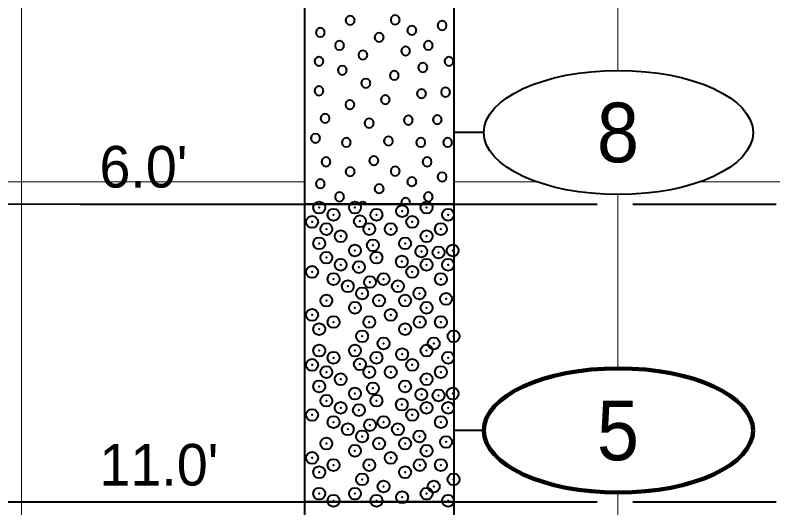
# Model space of a CAD drawing. Extents: x -582 to 653, y -817 to -3.
# Drawn here: x -145.87 to -133.17, y -200.94 to -192.67 of the extents above; entities that cross this region are included whole.
import ezdxf
from ezdxf.enums import TextEntityAlignment as Align

# ---------------------------------------------------------------- set-up
doc = ezdxf.new("R2010")
doc.units = 0
doc.header["$LTSCALE"] = 0.4
doc.header["$PDMODE"] = 32
doc.header["$PDSIZE"] = 0.2
doc.linetypes.add('LONG_DASHED', pattern=[7.5, 6, -1.5])
for name, color, linetype, lineweight in [('26', 7, 'LONG_DASHED', 40), ('27', 7, 'Continuous', 40), ('7', 7, 'Continuous', 13)]:
    doc.layers.add(name, color=color, linetype=linetype, lineweight=lineweight)

msp = doc.modelspace()

# ---------------------------------------------------------------- linework, layer by layer
at = {"layer": '26'}
for points in [[(-153.1592, -195.8305), (-144.783, -195.843), (-141.0156, -195.843), (-138.5156, -195.843), (-126.149, -195.843)], [(-153.1592, -200.8305), (-144.783, -200.843), (-141.0157, -200.8429), (-138.5156, -200.8429), (-126.1491, -200.8429)]]:
    msp.add_lwpolyline(points, dxfattribs=at)
at = {"layer": '27'}
for p, q in [((-138.0156, -194.643), (-138.5156, -194.643)), ((-144.783, -195.843), (-141.0156, -195.843)), ((-138.0156, -199.643), (-138.5156, -199.643)), ((-144.783, -200.843), (-141.0156, -200.843))]:
    msp.add_line(p, q, dxfattribs=at)
for points in [[(-141.0156, -189.8429), (-138.5156, -189.8429), (-138.5156, -195.843), (-141.0156, -195.843)], [(-140.1788, -192.7609), (-140.189, -192.7228), (-140.2169, -192.6949), (-140.255, -192.6847), (-140.2931, -192.6949), (-140.3209, -192.7228), (-140.3312, -192.7609), (-140.3209, -192.799), (-140.2931, -192.8269), (-140.255, -192.8371), (-140.2169, -192.8269), (-140.189, -192.799)], [(-139.4237, -192.7519), (-139.4339, -192.7138), (-139.4618, -192.6859), (-139.4999, -192.6757), (-139.538, -192.6859), (-139.5659, -192.7138), (-139.5761, -192.7519), (-139.5659, -192.79), (-139.538, -192.8179), (-139.4999, -192.8281), (-139.4618, -192.8179), (-139.4339, -192.79)], [(-138.6382, -192.8478), (-138.6484, -192.8097), (-138.6763, -192.7818), (-138.7144, -192.7716), (-138.7525, -192.7818), (-138.7804, -192.8097), (-138.7906, -192.8478), (-138.7804, -192.8859), (-138.7525, -192.9137), (-138.7144, -192.924), (-138.6763, -192.9137), (-138.6484, -192.8859)], [(-140.6799, -192.9634), (-140.6901, -192.9253), (-140.718, -192.8975), (-140.7561, -192.8872), (-140.7942, -192.8975), (-140.8221, -192.9253), (-140.8323, -192.9634), (-140.8221, -193.0015), (-140.7942, -193.0294), (-140.7561, -193.0396), (-140.718, -193.0294), (-140.6901, -193.0015)], [(-139.6938, -193.0466), (-139.704, -193.0085), (-139.7319, -192.9807), (-139.77, -192.9704), (-139.8081, -192.9807), (-139.836, -193.0085), (-139.8462, -193.0466), (-139.836, -193.0847), (-139.8081, -193.1126), (-139.77, -193.1228), (-139.7319, -193.1126), (-139.704, -193.0847)], [(-139.1454, -192.9291), (-139.1557, -192.891), (-139.1835, -192.8631), (-139.2216, -192.8529), (-139.2597, -192.8631), (-139.2876, -192.891), (-139.2978, -192.9291), (-139.2876, -192.9672), (-139.2597, -192.9951), (-139.2216, -193.0053), (-139.1835, -192.9951), (-139.1557, -192.9672)], [(-140.357, -193.1821), (-140.3672, -193.144), (-140.3951, -193.1161), (-140.4332, -193.1059), (-140.4713, -193.1161), (-140.4992, -193.144), (-140.5094, -193.1821), (-140.4992, -193.2202), (-140.4713, -193.2481), (-140.4332, -193.2583), (-140.3951, -193.2481), (-140.3672, -193.2202)], [(-139.2497, -193.2749), (-139.2599, -193.2368), (-139.2878, -193.2089), (-139.3259, -193.1987), (-139.364, -193.2089), (-139.3919, -193.2368), (-139.4021, -193.2749), (-139.3919, -193.313), (-139.364, -193.3409), (-139.3259, -193.3511), (-139.2878, -193.3409), (-139.2599, -193.313)], [(-138.8683, -193.1821), (-138.8785, -193.144), (-138.9064, -193.1161), (-138.9445, -193.1059), (-138.9826, -193.1161), (-139.0105, -193.144), (-139.0207, -193.1821), (-139.0105, -193.2202), (-138.9826, -193.2481), (-138.9445, -193.2583), (-138.9064, -193.2481), (-138.8785, -193.2202)], [(-139.9654, -193.3436), (-139.9756, -193.3055), (-140.0035, -193.2776), (-140.0416, -193.2674), (-140.0797, -193.2776), (-140.1076, -193.3055), (-140.1178, -193.3436), (-140.1076, -193.3817), (-140.0797, -193.4095), (-140.0416, -193.4198), (-140.0035, -193.4095), (-139.9756, -193.3817)], [(-140.7028, -193.4478), (-140.713, -193.4097), (-140.7409, -193.3818), (-140.779, -193.3716), (-140.8171, -193.3818), (-140.8449, -193.4097), (-140.8552, -193.4478), (-140.8449, -193.4859), (-140.8171, -193.5138), (-140.779, -193.524), (-140.7409, -193.5138), (-140.713, -193.4859)], [(-138.9611, -193.552), (-138.9713, -193.5139), (-138.9992, -193.4861), (-139.0373, -193.4758), (-139.0754, -193.4861), (-139.1033, -193.5139), (-139.1135, -193.552), (-139.1033, -193.5901), (-139.0754, -193.618), (-139.0373, -193.6282), (-138.9992, -193.618), (-138.9713, -193.5901)], [(-138.5225, -193.4478), (-138.5327, -193.4097), (-138.5606, -193.3818), (-138.5987, -193.3716), (-138.6368, -193.3818), (-138.6647, -193.4097), (-138.6749, -193.4478), (-138.6647, -193.4859), (-138.6368, -193.5138), (-138.5987, -193.524), (-138.5606, -193.5138), (-138.5327, -193.4859)], [(-140.3112, -193.5978), (-140.3214, -193.5597), (-140.3493, -193.5318), (-140.3874, -193.5216), (-140.4255, -193.5318), (-140.4534, -193.5597), (-140.4636, -193.5978), (-140.4534, -193.6359), (-140.4255, -193.6638), (-140.3874, -193.674), (-140.3493, -193.6638), (-140.3214, -193.6359)], [(-139.4391, -193.6855), (-139.4493, -193.6474), (-139.4772, -193.6195), (-139.5153, -193.6093), (-139.5534, -193.6195), (-139.5813, -193.6474), (-139.5915, -193.6855), (-139.5813, -193.7236), (-139.5534, -193.7515), (-139.5153, -193.7617), (-139.4772, -193.7515), (-139.4493, -193.7236)], [(-139.9171, -193.8165), (-139.9273, -193.7784), (-139.9552, -193.7505), (-139.9933, -193.7403), (-140.0314, -193.7505), (-140.0593, -193.7784), (-140.0695, -193.8165), (-140.0593, -193.8546), (-140.0314, -193.8825), (-139.9933, -193.8927), (-139.9552, -193.8825), (-139.9273, -193.8546)], [(-140.7028, -193.9436), (-140.713, -193.9055), (-140.7409, -193.8776), (-140.779, -193.8674), (-140.8171, -193.8776), (-140.8449, -193.9055), (-140.8552, -193.9436), (-140.8449, -193.9817), (-140.8171, -194.0096), (-140.779, -194.0198), (-140.7409, -194.0096), (-140.713, -193.9817)], [(-138.984, -193.9906), (-138.9942, -193.9525), (-139.0221, -193.9246), (-139.0602, -193.9144), (-139.0983, -193.9246), (-139.1262, -193.9525), (-139.1364, -193.9906), (-139.1262, -194.0287), (-139.0983, -194.0566), (-139.0602, -194.0668), (-139.0221, -194.0566), (-138.9942, -194.0287)], [(-138.5797, -193.9665), (-138.5899, -193.9284), (-138.6178, -193.9005), (-138.6559, -193.8903), (-138.694, -193.9005), (-138.7219, -193.9284), (-138.7321, -193.9665), (-138.7219, -194.0046), (-138.694, -194.0325), (-138.6559, -194.0427), (-138.6178, -194.0325), (-138.5899, -194.0046)], [(-140.1841, -194.175), (-140.1943, -194.1369), (-140.2222, -194.109), (-140.2603, -194.0988), (-140.2984, -194.109), (-140.3263, -194.1369), (-140.3365, -194.175), (-140.3263, -194.2131), (-140.2984, -194.241), (-140.2603, -194.2512), (-140.2222, -194.241), (-140.1943, -194.2131)], [(-139.5891, -194.0911), (-139.5993, -194.053), (-139.6272, -194.0251), (-139.6653, -194.0149), (-139.7034, -194.0251), (-139.7313, -194.053), (-139.7415, -194.0911), (-139.7313, -194.1292), (-139.7034, -194.1571), (-139.6653, -194.1673), (-139.6272, -194.1571), (-139.5993, -194.1292)], [(-140.5998, -194.4063), (-140.61, -194.3682), (-140.6379, -194.3403), (-140.676, -194.3301), (-140.7141, -194.3403), (-140.742, -194.3682), (-140.7522, -194.4063), (-140.742, -194.4444), (-140.7141, -194.4723), (-140.676, -194.4825), (-140.6379, -194.4723), (-140.61, -194.4444)], [(-139.2039, -194.4356), (-139.2141, -194.3975), (-139.242, -194.3696), (-139.2801, -194.3594), (-139.3182, -194.3696), (-139.3461, -194.3975), (-139.3563, -194.4356), (-139.3461, -194.4737), (-139.3182, -194.5016), (-139.2801, -194.5118), (-139.242, -194.5016), (-139.2141, -194.4737)], [(-138.7183, -194.4279), (-138.7285, -194.3898), (-138.7564, -194.362), (-138.7945, -194.3517), (-138.8326, -194.362), (-138.8605, -194.3898), (-138.8707, -194.4279), (-138.8605, -194.466), (-138.8326, -194.4939), (-138.7945, -194.5041), (-138.7564, -194.4939), (-138.7285, -194.466)], [(-139.8612, -194.4864), (-139.8714, -194.4483), (-139.8993, -194.4204), (-139.9374, -194.4102), (-139.9755, -194.4204), (-140.0034, -194.4483), (-140.0136, -194.4864), (-140.0034, -194.5245), (-139.9755, -194.5524), (-139.9374, -194.5626), (-139.8993, -194.5524), (-139.8714, -194.5245)], [(-140.7612, -194.7394), (-140.7714, -194.7013), (-140.7993, -194.6734), (-140.8374, -194.6632), (-140.8755, -194.6734), (-140.9034, -194.7013), (-140.9136, -194.7394), (-140.9034, -194.7775), (-140.8755, -194.8054), (-140.8374, -194.8156), (-140.7993, -194.8054), (-140.7714, -194.7775)], [(-140.2426, -194.8093), (-140.2528, -194.7712), (-140.2807, -194.7433), (-140.3188, -194.7331), (-140.3569, -194.7433), (-140.3847, -194.7712), (-140.395, -194.8093), (-140.3847, -194.8474), (-140.3569, -194.8753), (-140.3188, -194.8855), (-140.2807, -194.8753), (-140.2528, -194.8474)], [(-139.5383, -194.7864), (-139.5485, -194.7483), (-139.5764, -194.7205), (-139.6145, -194.7102), (-139.6526, -194.7205), (-139.6805, -194.7483), (-139.6907, -194.7864), (-139.6805, -194.8245), (-139.6526, -194.8524), (-139.6145, -194.8626), (-139.5764, -194.8524), (-139.5485, -194.8245)], [(-138.9954, -194.8093), (-139.0056, -194.7712), (-139.0335, -194.7433), (-139.0716, -194.7331), (-139.1097, -194.7433), (-139.1376, -194.7712), (-139.1478, -194.8093), (-139.1376, -194.8474), (-139.1097, -194.8753), (-139.0716, -194.8855), (-139.0335, -194.8753), (-139.0056, -194.8474)], [(-138.5454, -194.8093), (-138.5556, -194.7712), (-138.5835, -194.7433), (-138.6216, -194.7331), (-138.6597, -194.7433), (-138.6876, -194.7712), (-138.6978, -194.8093), (-138.6876, -194.8474), (-138.6597, -194.8753), (-138.6216, -194.8855), (-138.5835, -194.8753), (-138.5556, -194.8474)], [(-140.5837, -195.1356), (-140.5939, -195.0975), (-140.6218, -195.0696), (-140.6599, -195.0594), (-140.698, -195.0696), (-140.7259, -195.0975), (-140.7361, -195.1356), (-140.7259, -195.1737), (-140.698, -195.2016), (-140.6599, -195.2118), (-140.6218, -195.2016), (-140.5939, -195.1737)], [(-139.7827, -195.116), (-139.7929, -195.0779), (-139.8208, -195.05), (-139.8589, -195.0398), (-139.897, -195.05), (-139.9249, -195.0779), (-139.9351, -195.116), (-139.9249, -195.1541), (-139.897, -195.182), (-139.8589, -195.1922), (-139.8208, -195.182), (-139.7929, -195.1541)], [(-138.8891, -195.1357), (-138.8993, -195.0976), (-138.9272, -195.0697), (-138.9653, -195.0595), (-139.0034, -195.0697), (-139.0313, -195.0976), (-139.0415, -195.1357), (-139.0313, -195.1738), (-139.0034, -195.2016), (-138.9653, -195.2119), (-138.9272, -195.2016), (-138.8993, -195.1738)], [(-140.1788, -195.3009), (-140.189, -195.2628), (-140.2169, -195.2349), (-140.255, -195.2247), (-140.2931, -195.2349), (-140.3209, -195.2628), (-140.3312, -195.3009), (-140.3209, -195.339), (-140.2931, -195.3669), (-140.255, -195.3771), (-140.2169, -195.3669), (-140.189, -195.339)], [(-139.4237, -195.2919), (-139.4339, -195.2538), (-139.4618, -195.2259), (-139.4999, -195.2157), (-139.538, -195.2259), (-139.5659, -195.2538), (-139.5761, -195.2919), (-139.5659, -195.33), (-139.538, -195.3579), (-139.4999, -195.3681), (-139.4618, -195.3579), (-139.4339, -195.33)], [(-138.6382, -195.3878), (-138.6484, -195.3497), (-138.6763, -195.3218), (-138.7144, -195.3116), (-138.7525, -195.3218), (-138.7804, -195.3497), (-138.7906, -195.3878), (-138.7804, -195.4259), (-138.7525, -195.4537), (-138.7144, -195.464), (-138.6763, -195.4537), (-138.6484, -195.4259)], [(-140.6799, -195.5034), (-140.6901, -195.4653), (-140.718, -195.4375), (-140.7561, -195.4272), (-140.7942, -195.4375), (-140.8221, -195.4653), (-140.8323, -195.5034), (-140.8221, -195.5415), (-140.7942, -195.5694), (-140.7561, -195.5796), (-140.718, -195.5694), (-140.6901, -195.5415)], [(-139.6938, -195.5866), (-139.704, -195.5485), (-139.7319, -195.5207), (-139.77, -195.5104), (-139.8081, -195.5207), (-139.836, -195.5485), (-139.8462, -195.5866), (-139.836, -195.6247), (-139.8081, -195.6526), (-139.77, -195.6628), (-139.7319, -195.6526), (-139.704, -195.6247)], [(-139.1454, -195.4691), (-139.1557, -195.431), (-139.1835, -195.4031), (-139.2216, -195.3929), (-139.2597, -195.4031), (-139.2876, -195.431), (-139.2978, -195.4691), (-139.2876, -195.5072), (-139.2597, -195.5351), (-139.2216, -195.5453), (-139.1835, -195.5351), (-139.1557, -195.5072)], [(-140.357, -195.7221), (-140.3672, -195.684), (-140.3951, -195.6561), (-140.4332, -195.6459), (-140.4713, -195.6561), (-140.4992, -195.684), (-140.5094, -195.7221), (-140.4992, -195.7602), (-140.4713, -195.7881), (-140.4332, -195.7983), (-140.3951, -195.7881), (-140.3672, -195.7602)], [(-139.2497, -195.8149), (-139.2599, -195.7768), (-139.2878, -195.7489), (-139.3259, -195.7387), (-139.364, -195.7489), (-139.3919, -195.7768), (-139.4021, -195.8149), (-139.3946, -195.843), (-139.2572, -195.843)], [(-138.8683, -195.7221), (-138.8785, -195.684), (-138.9064, -195.6561), (-138.9445, -195.6459), (-138.9826, -195.6561), (-139.0105, -195.684), (-139.0207, -195.7221), (-139.0105, -195.7602), (-138.9826, -195.7881), (-138.9445, -195.7983), (-138.9064, -195.7881), (-138.8785, -195.7602)], [(-141.0156, -195.843), (-138.5156, -195.843), (-138.5156, -200.843), (-141.0156, -200.843)], [(-140.0035, -195.8176), (-140.0416, -195.8074), (-140.0797, -195.8176), (-140.1051, -195.843), (-139.9781, -195.843)], [(-141.0156, -200.843), (-138.5156, -200.843), (-138.5156, -211.343), (-141.0156, -211.343)]]:
    msp.add_lwpolyline(points, close=True, dxfattribs=at)
msp.add_ellipse((-135.7583, -194.643), major_axis=(2.2574, 0), ratio=0.461538, dxfattribs=at)
at = {"layer": '27', "lineweight": 100}
msp.add_ellipse((-135.7583, -199.643), major_axis=(2.2574, 0), ratio=0.461538, dxfattribs=at)
at = {"layer": '27'}
for p in [(-140.7747, -195.903), (-140.1747, -195.903), (-139.3838, -195.963), (-138.9747, -195.903), (-140.5347, -196.023), (-139.8147, -196.023), (-138.6147, -196.023), (-140.8947, -196.143), (-140.0921, -196.1321), (-139.2147, -196.143), (-140.6547, -196.263), (-139.9347, -196.263), (-139.5747, -196.263), (-138.7347, -196.263), (-140.7747, -196.503), (-140.4147, -196.383), (-139.3347, -196.503), (-138.9747, -196.383), (-140.1747, -196.623), (-139.8741, -196.5357), (-138.5367, -196.623), (-140.6547, -196.743), (-139.8147, -196.743), (-139.0623, -196.6394), (-138.7732, -196.6557), (-140.4147, -196.863), (-139.3893, -196.8085), (-138.9747, -196.863), (-138.6147, -196.863), (-140.8947, -196.983), (-140.1084, -196.9012), (-139.2147, -196.983), (-140.5347, -197.103), (-139.6947, -197.103), (-138.7347, -197.103), (-140.2947, -197.223), (-139.9231, -197.1521), (-139.4547, -197.223), (-140.0547, -197.343), (-139.0947, -197.343), (-140.6547, -197.463), (-139.7705, -197.463), (-139.3347, -197.463), (-138.6479, -197.4357), (-140.1747, -197.583), (-138.9747, -197.583), (-140.8947, -197.703), (-139.5747, -197.703), (-140.5347, -197.823), (-139.9347, -197.823), (-139.0893, -197.823), (-138.7347, -197.823), (-140.7747, -197.943), (-139.3347, -197.943), (-140.0547, -198.063), (-138.5217, -198.063), (-139.6947, -198.183), (-138.8547, -198.183), (-140.7747, -198.303), (-140.1747, -198.303), (-139.3838, -198.363), (-138.9747, -198.303), (-140.5347, -198.423), (-140.0921, -198.5321), (-139.8147, -198.423), (-138.6147, -198.423), (-140.8947, -198.543), (-139.2147, -198.543), (-140.6547, -198.663), (-140.4147, -198.783), (-139.9347, -198.663), (-139.5747, -198.663), (-138.9747, -198.783), (-138.7347, -198.663), (-140.7747, -198.903), (-139.3347, -198.903), (-140.1747, -199.023), (-139.8741, -198.9357), (-139.0623, -199.0394), (-138.5367, -199.023), (-140.6547, -199.143), (-139.8147, -199.143), (-138.7732, -199.0557), (-140.4147, -199.263), (-139.3893, -199.2085), (-138.9747, -199.263), (-138.6147, -199.263), (-140.8947, -199.383), (-140.1084, -199.3012), (-139.2147, -199.383), (-140.5347, -199.503), (-139.6947, -199.503), (-138.7347, -199.503), (-140.2947, -199.623), (-139.9231, -199.5521), (-139.4547, -199.623), (-140.0547, -199.743), (-139.0947, -199.743), (-140.6547, -199.863), (-139.7705, -199.863), (-139.3347, -199.863), (-138.6479, -199.8357), (-140.1747, -199.983), (-138.9747, -199.983), (-140.8947, -200.103), (-139.5747, -200.103), (-140.5347, -200.223), (-139.9347, -200.223), (-139.0893, -200.223), (-138.7347, -200.223), (-140.7747, -200.343), (-139.3347, -200.343), (-140.0547, -200.463), (-138.5217, -200.463), (-139.6947, -200.583), (-138.8547, -200.583), (-140.7747, -200.703), (-140.1747, -200.703), (-139.3838, -200.763), (-138.9747, -200.703), (-140.5347, -200.823), (-139.8147, -200.823), (-138.6147, -200.823)]:
    msp.add_point(p, dxfattribs=at)
at = {"layer": '7'}
for p, q in [((-145.7656, -315.4816), (-145.7656, -169.1034)), ((-135.7656, -193.6011), (-135.7656, -169.1034)), ((-168.5156, -195.4729), (-141.0156, -195.4729)), ((-138.5156, -195.4729), (-137.1229, -195.4729)), ((-134.3937, -195.4729), (-111.0807, -195.4729)), ((-135.7656, -198.6011), (-135.7656, -195.6848)), ((-135.7656, -203.5011), (-135.7656, -200.6848))]:
    msp.add_line(p, q, dxfattribs=at)

# ---------------------------------------------------------------- texts
at = {"layer": '27', "width": 0.95}
for s, p in [('8', (-135.7656, -195.1429)), ('5', (-135.7656, -200.1429))]:
    msp.add_text(s, height=1, dxfattribs=at).set_placement(p, align=Align.CENTER)
at = {"layer": '27'}
for s, p in [("6.0'", (-144.459, -195.5665)), ("11.0'", (-144.459, -200.5665))]:
    msp.add_text(s, height=0.6976, dxfattribs=at).set_placement(p)

doc.saveas('drawing.dxf')
